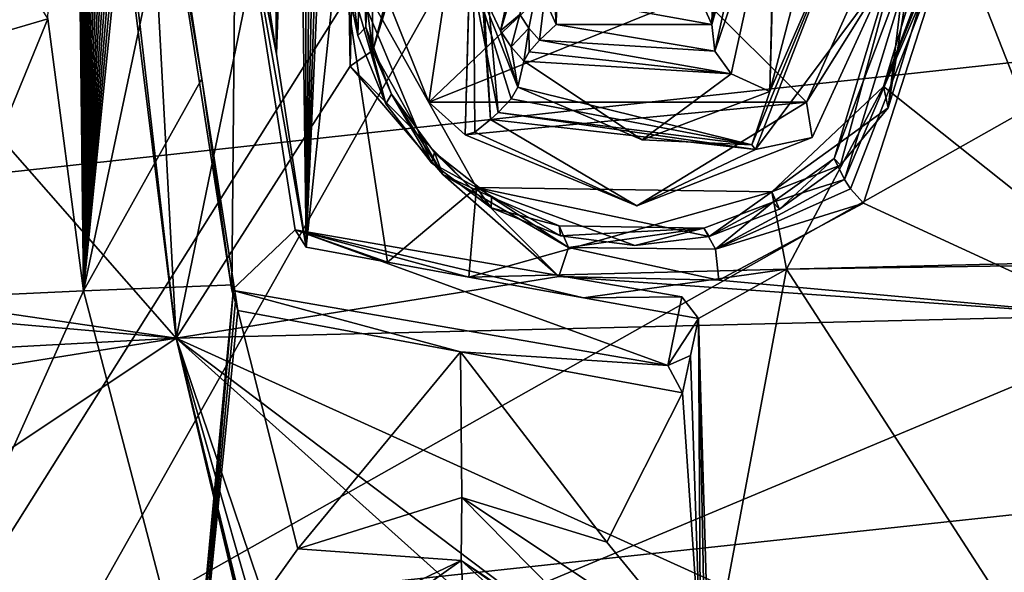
# Model space of a CAD drawing. Header units: millimetres. Extents: x -147 to 294, y -82 to 275.
# Tile 311 of 609: x 219.46 to 231.18, y 194.76 to 201.35. Entities that reach past the tile are written whole.
import ezdxf

# ---------------------------------------------------------------- set-up
doc = ezdxf.new("R2010")
doc.units = ezdxf.units.MM
doc.header["$LTSCALE"] = 67.506716
for name, color, linetype in [('1447', 7, 'CONTINUOUS'), ('1448', 7, 'CONTINUOUS'), ('1449', 7, 'CONTINUOUS'), ('1450', 7, 'CONTINUOUS'), ('1451', 7, 'CONTINUOUS'), ('1452', 7, 'CONTINUOUS'), ('1453', 7, 'CONTINUOUS'), ('1454', 7, 'CONTINUOUS'), ('1455', 7, 'CONTINUOUS'), ('1456', 7, 'CONTINUOUS'), ('1457', 7, 'CONTINUOUS'), ('1458', 7, 'CONTINUOUS'), ('1459', 7, 'CONTINUOUS'), ('1460', 7, 'CONTINUOUS'), ('1461', 7, 'CONTINUOUS'), ('1880', 7, 'CONTINUOUS'), ('1881', 7, 'CONTINUOUS'), ('1890', 7, 'CONTINUOUS'), ('1891', 7, 'CONTINUOUS'), ('1900', 7, 'CONTINUOUS'), ('2227', 7, 'CONTINUOUS'), ('2426', 7, 'CONTINUOUS'), ('2429', 7, 'CONTINUOUS'), ('2430', 7, 'CONTINUOUS'), ('2431', 7, 'CONTINUOUS'), ('2432', 7, 'CONTINUOUS'), ('2433', 7, 'CONTINUOUS'), ('2435', 7, 'CONTINUOUS'), ('3652', 7, 'CONTINUOUS'), ('3653', 7, 'CONTINUOUS'), ('3654', 7, 'CONTINUOUS'), ('3656', 7, 'CONTINUOUS'), ('3657', 7, 'CONTINUOUS'), ('3658', 7, 'CONTINUOUS'), ('753', 7, 'CONTINUOUS'), ('756', 7, 'CONTINUOUS'), ('841', 7, 'CONTINUOUS'), ('932', 7, 'CONTINUOUS')]:
    doc.layers.add(name, color=color, linetype=linetype)

msp = doc.modelspace()

# ---------------------------------------------------------------- linework, layer by layer
at = {"layer": '1447', "linetype": 'CONTINUOUS'}
for points in [[(224.327, 200.361, -15.613), (223.449, 202.566, -14.997), (225.681, 201.654, -15.448), (224.327, 200.361, -15.613)], [(229.814, 202.559, -15.668), (228.826, 200.36, -16.087), (227.537, 201.654, -15.644), (229.814, 202.559, -15.668)], [(228.826, 200.36, -16.087), (224.327, 200.361, -15.613), (227.537, 201.654, -15.644), (228.826, 200.36, -16.087)], [(224.327, 200.361, -15.613), (225.681, 201.654, -15.448), (227.537, 201.654, -15.644), (224.327, 200.361, -15.613)]]:
    msp.add_3dface(points, dxfattribs=at)
at = {"layer": '1448', "linetype": 'CONTINUOUS'}
for points in [[(223.449, 202.566, -14.997), (224.327, 200.361, -15.613), (224.868, 203.984, -12.179), (223.449, 202.566, -14.997)], [(224.868, 203.984, -12.179), (224.327, 200.361, -15.613), (224.762, 199.974, -13.219), (224.868, 203.984, -12.179)]]:
    msp.add_3dface(points, dxfattribs=at)
at = {"layer": '1449', "linetype": 'CONTINUOUS'}
for points in [[(228.826, 200.36, -16.087), (229.814, 202.559, -15.668), (229.806, 201.931, -13.036), (228.826, 200.36, -16.087)], [(228.896, 199.94, -13.493), (228.826, 200.36, -16.087), (229.806, 201.931, -13.036), (228.896, 199.94, -13.493)], [(224.327, 200.361, -15.613), (228.826, 200.36, -16.087), (224.762, 199.974, -13.219), (224.327, 200.361, -15.613)], [(224.762, 199.974, -13.219), (228.826, 200.36, -16.087), (226.805, 199.127, -13.567), (224.762, 199.974, -13.219)], [(226.805, 199.127, -13.567), (228.826, 200.36, -16.087), (228.896, 199.94, -13.493), (226.805, 199.127, -13.567)]]:
    msp.add_3dface(points, dxfattribs=at)
at = {"layer": '1450', "linetype": 'CONTINUOUS'}
for points in [[(228.218, 199.797, -13.114), (229.806, 201.931, -13.036), (229.311, 202.61, -12.438), (228.218, 199.797, -13.114)], [(228.896, 199.94, -13.493), (229.806, 201.931, -13.036), (228.218, 199.797, -13.114), (228.896, 199.94, -13.493)], [(224.875, 200.006, -12.963), (226.805, 199.127, -13.567), (225.063, 200.154, -12.839), (224.875, 200.006, -12.963)], [(225.063, 200.154, -12.839), (226.805, 199.127, -13.567), (228.218, 199.797, -13.114), (225.063, 200.154, -12.839)], [(224.762, 199.974, -13.219), (226.805, 199.127, -13.567), (224.875, 200.006, -12.963), (224.762, 199.974, -13.219)], [(226.805, 199.127, -13.567), (228.896, 199.94, -13.493), (228.218, 199.797, -13.114), (226.805, 199.127, -13.567)]]:
    msp.add_3dface(points, dxfattribs=at)
at = {"layer": '1451', "linetype": 'CONTINUOUS'}
for points in [[(224.868, 203.984, -12.179), (224.762, 199.974, -13.219), (224.852, 203.282, -12), (224.868, 203.984, -12.179)], [(224.762, 199.974, -13.219), (224.875, 200.006, -12.963), (224.852, 203.282, -12), (224.762, 199.974, -13.219)], [(224.875, 200.006, -12.963), (225.063, 200.154, -12.839), (224.852, 203.282, -12), (224.875, 200.006, -12.963)]]:
    msp.add_3dface(points, dxfattribs=at)
at = {"layer": '1452', "linetype": 'CONTINUOUS'}
for points in [[(225.154, 200.237, -12.821), (224.817, 201.993, -12.622), (224.898, 203.18, -12.029), (225.154, 200.237, -12.821)], [(225.39, 200.539, -13.038), (224.817, 201.993, -12.622), (225.308, 200.401, -12.861), (225.39, 200.539, -13.038)], [(225.308, 200.401, -12.861), (224.817, 201.993, -12.622), (225.154, 200.237, -12.821), (225.308, 200.401, -12.861)]]:
    msp.add_3dface(points, dxfattribs=at)
at = {"layer": '1453', "linetype": 'CONTINUOUS'}
for points in [[(224.852, 203.282, -12), (225.063, 200.154, -12.839), (224.898, 203.18, -12.029), (224.852, 203.282, -12)], [(225.063, 200.154, -12.839), (225.154, 200.237, -12.821), (224.898, 203.18, -12.029), (225.063, 200.154, -12.839)], [(228.218, 199.797, -13.114), (229.311, 202.61, -12.438), (228.175, 199.852, -13.096), (228.218, 199.797, -13.114)], [(225.063, 200.154, -12.839), (228.218, 199.797, -13.114), (225.154, 200.237, -12.821), (225.063, 200.154, -12.839)], [(225.154, 200.237, -12.821), (228.218, 199.797, -13.114), (228.175, 199.852, -13.096), (225.154, 200.237, -12.821)]]:
    msp.add_3dface(points, dxfattribs=at)
at = {"layer": '1454', "linetype": 'CONTINUOUS'}
for points in [[(229.083, 203.126, -12.286), (228.47, 203.399, -12.424), (228.389, 200.491, -13.202), (229.083, 203.126, -12.286)], [(229.311, 202.61, -12.438), (229.083, 203.126, -12.286), (228.389, 200.491, -13.202), (229.311, 202.61, -12.438)], [(228.175, 199.852, -13.096), (229.311, 202.61, -12.438), (228.389, 200.491, -13.202), (228.175, 199.852, -13.096)], [(225.39, 200.539, -13.038), (225.308, 200.401, -12.861), (228.175, 199.852, -13.096), (225.39, 200.539, -13.038)], [(225.39, 200.539, -13.038), (228.175, 199.852, -13.096), (226.871, 199.912, -13.277), (225.39, 200.539, -13.038)], [(226.871, 199.912, -13.277), (228.175, 199.852, -13.096), (228.389, 200.491, -13.202), (226.871, 199.912, -13.277)], [(225.308, 200.401, -12.861), (225.154, 200.237, -12.821), (228.175, 199.852, -13.096), (225.308, 200.401, -12.861)]]:
    msp.add_3dface(points, dxfattribs=at)
at = {"layer": '1455', "linetype": 'CONTINUOUS'}
for points in [[(228.389, 200.491, -13.202), (228.47, 203.399, -12.424), (228.45, 203.076, -13.522), (228.389, 200.491, -13.202)], [(227.928, 200.698, -14.032), (228.389, 200.491, -13.202), (228.45, 203.076, -13.522), (227.928, 200.698, -14.032)], [(225.39, 200.539, -13.038), (226.871, 199.912, -13.277), (225.462, 200.85, -13.737), (225.39, 200.539, -13.038)], [(225.462, 200.85, -13.737), (226.871, 199.912, -13.277), (227.928, 200.698, -14.032), (225.462, 200.85, -13.737)], [(226.871, 199.912, -13.277), (228.389, 200.491, -13.202), (227.928, 200.698, -14.032), (226.871, 199.912, -13.277)]]:
    msp.add_3dface(points, dxfattribs=at)
at = {"layer": '1456', "linetype": 'CONTINUOUS'}
for points in [[(225.706, 203.59, -13.111), (224.817, 201.993, -12.622), (225.184, 201.212, -13.621), (225.706, 203.59, -13.111)], [(224.817, 201.993, -12.622), (225.39, 200.539, -13.038), (225.184, 201.212, -13.621), (224.817, 201.993, -12.622)], [(225.184, 201.212, -13.621), (225.39, 200.539, -13.038), (225.311, 201.022, -13.68), (225.184, 201.212, -13.621)], [(225.39, 200.539, -13.038), (225.462, 200.85, -13.737), (225.311, 201.022, -13.68), (225.39, 200.539, -13.038)]]:
    msp.add_3dface(points, dxfattribs=at)
at = {"layer": '1457', "linetype": 'CONTINUOUS'}
for points in [[(225.706, 203.59, -13.111), (225.184, 201.212, -13.621), (225.855, 203.419, -13.395), (225.706, 203.59, -13.111)], [(225.855, 203.419, -13.395), (225.184, 201.212, -13.621), (225.413, 201.406, -13.827), (225.855, 203.419, -13.395)], [(225.184, 201.212, -13.621), (225.311, 201.022, -13.68), (225.413, 201.406, -13.827), (225.184, 201.212, -13.621)], [(225.413, 201.406, -13.827), (225.311, 201.022, -13.68), (225.52, 201.245, -13.876), (225.413, 201.406, -13.827)], [(225.311, 201.022, -13.68), (225.462, 200.85, -13.737), (225.52, 201.245, -13.876), (225.311, 201.022, -13.68)], [(225.52, 201.245, -13.876), (225.462, 200.85, -13.737), (225.523, 200.96, -13.881), (225.52, 201.245, -13.876)], [(225.648, 201.099, -13.924), (225.52, 201.245, -13.876), (225.523, 200.96, -13.881), (225.648, 201.099, -13.924)]]:
    msp.add_3dface(points, dxfattribs=at)
at = {"layer": '1458', "linetype": 'CONTINUOUS'}
for points in [[(227.928, 200.698, -14.032), (228.45, 203.076, -13.522), (227.734, 200.97, -14.175), (227.928, 200.698, -14.032)], [(227.734, 200.97, -14.175), (228.45, 203.076, -13.522), (228.176, 202.983, -13.743), (227.734, 200.97, -14.175)], [(227.928, 200.698, -14.032), (225.648, 201.099, -13.924), (225.523, 200.96, -13.881), (227.928, 200.698, -14.032)], [(225.648, 201.099, -13.924), (227.928, 200.698, -14.032), (227.734, 200.97, -14.175), (225.648, 201.099, -13.924)], [(225.462, 200.85, -13.737), (227.928, 200.698, -14.032), (225.523, 200.96, -13.881), (225.462, 200.85, -13.737)]]:
    msp.add_3dface(points, dxfattribs=at)
at = {"layer": '1459', "linetype": 'CONTINUOUS'}
for points in [[(228.069, 203.144, -13.693), (227.941, 203.29, -13.645), (227.701, 201.287, -14.096), (228.069, 203.144, -13.693)], [(227.941, 203.29, -13.645), (227.745, 203.103, -13.669), (227.701, 201.287, -14.096), (227.941, 203.29, -13.645)], [(228.176, 202.983, -13.743), (228.069, 203.144, -13.693), (227.701, 201.287, -14.096), (228.176, 202.983, -13.743)], [(225.413, 201.406, -13.827), (225.52, 201.245, -13.876), (225.888, 203.102, -13.473), (225.413, 201.406, -13.827)], [(225.52, 201.245, -13.876), (225.648, 201.099, -13.924), (225.888, 203.102, -13.473), (225.52, 201.245, -13.876)], [(225.888, 203.102, -13.473), (225.648, 201.099, -13.924), (225.844, 201.286, -13.9), (225.888, 203.102, -13.473)], [(227.734, 200.97, -14.175), (228.176, 202.983, -13.743), (227.701, 201.287, -14.096), (227.734, 200.97, -14.175)], [(225.648, 201.099, -13.924), (227.734, 200.97, -14.175), (225.844, 201.286, -13.9), (225.648, 201.099, -13.924)], [(225.844, 201.286, -13.9), (227.734, 200.97, -14.175), (227.701, 201.287, -14.096), (225.844, 201.286, -13.9)]]:
    msp.add_3dface(points, dxfattribs=at)
at = {"layer": '1460', "linetype": 'CONTINUOUS'}
for points in [[(225.681, 201.654, -15.448), (225.726, 203.471, -15.021), (225.844, 201.286, -13.9), (225.681, 201.654, -15.448)], [(225.726, 203.471, -15.021), (225.888, 203.102, -13.473), (225.844, 201.286, -13.9), (225.726, 203.471, -15.021)]]:
    msp.add_3dface(points, dxfattribs=at)
at = {"layer": '1461', "linetype": 'CONTINUOUS'}
for points in [[(227.745, 203.103, -13.669), (227.537, 201.654, -15.644), (227.701, 201.287, -14.096), (227.745, 203.103, -13.669)], [(227.537, 201.654, -15.644), (225.681, 201.654, -15.448), (227.701, 201.287, -14.096), (227.537, 201.654, -15.644)], [(225.681, 201.654, -15.448), (225.844, 201.286, -13.9), (227.701, 201.287, -14.096), (225.681, 201.654, -15.448)]]:
    msp.add_3dface(points, dxfattribs=at)
at = {"layer": '1880', "linetype": 'CONTINUOUS'}
for points in [[(220.216, 198.111, -14.876), (219.792, 201.355, -13.99), (220.08, 209.598, -11.893), (220.216, 198.111, -14.876)], [(220.133, 209.507, -11.916), (220.216, 198.111, -14.876), (220.08, 209.598, -11.893), (220.133, 209.507, -11.916)], [(220.189, 209.417, -11.939), (220.216, 198.111, -14.876), (220.133, 209.507, -11.916), (220.189, 209.417, -11.939)], [(220.248, 209.329, -11.962), (220.216, 198.111, -14.876), (220.189, 209.417, -11.939), (220.248, 209.329, -11.962)], [(220.309, 209.243, -11.985), (220.216, 198.111, -14.876), (220.248, 209.329, -11.962), (220.309, 209.243, -11.985)], [(220.373, 209.158, -12.007), (220.216, 198.111, -14.876), (220.309, 209.243, -11.985), (220.373, 209.158, -12.007)], [(220.44, 209.076, -12.029), (220.216, 198.111, -14.876), (220.373, 209.158, -12.007), (220.44, 209.076, -12.029)], [(220.51, 208.995, -12.05), (220.216, 198.111, -14.876), (220.44, 209.076, -12.029), (220.51, 208.995, -12.05)], [(220.582, 208.917, -12.071), (220.216, 198.111, -14.876), (220.51, 208.995, -12.05), (220.582, 208.917, -12.071)], [(220.657, 208.841, -12.092), (220.216, 198.111, -14.876), (220.582, 208.917, -12.071), (220.657, 208.841, -12.092)], [(220.734, 208.768, -12.112), (220.216, 198.111, -14.876), (220.657, 208.841, -12.092), (220.734, 208.768, -12.112)], [(220.813, 208.696, -12.131), (220.216, 198.111, -14.876), (220.734, 208.768, -12.112), (220.813, 208.696, -12.131)], [(220.895, 208.627, -12.15), (220.216, 198.111, -14.876), (220.813, 208.696, -12.131), (220.895, 208.627, -12.15)], [(220.979, 208.561, -12.169), (220.216, 198.111, -14.876), (220.895, 208.627, -12.15), (220.979, 208.561, -12.169)], [(221.065, 208.497, -12.187), (220.216, 198.111, -14.876), (220.979, 208.561, -12.169), (221.065, 208.497, -12.187)], [(221.153, 208.436, -12.205), (220.216, 198.111, -14.876), (221.065, 208.497, -12.187), (221.153, 208.436, -12.205)], [(221.242, 208.377, -12.222), (220.216, 198.111, -14.876), (221.153, 208.436, -12.205), (221.242, 208.377, -12.222)], [(221.255, 203.031, -13.584), (220.216, 198.111, -14.876), (221.242, 208.377, -12.222), (221.255, 203.031, -13.584)], [(222.514, 200.934, -14.181), (222.169, 203.174, -13.575), (222.432, 207.905, -12.376), (222.514, 200.934, -14.181)], [(222.536, 207.886, -12.384), (222.514, 200.934, -14.181), (222.432, 207.905, -12.376), (222.536, 207.886, -12.384)], [(222.641, 207.87, -12.392), (222.514, 200.934, -14.181), (222.536, 207.886, -12.384), (222.641, 207.87, -12.392)], [(222.747, 207.857, -12.399), (222.514, 200.934, -14.181), (222.641, 207.87, -12.392), (222.747, 207.857, -12.399)], [(222.867, 198.632, -14.817), (222.514, 200.934, -14.181), (222.747, 207.857, -12.399), (222.867, 198.632, -14.817)], [(222.852, 207.847, -12.405), (222.867, 198.632, -14.817), (222.747, 207.857, -12.399), (222.852, 207.847, -12.405)], [(222.958, 207.84, -12.411), (222.867, 198.632, -14.817), (222.852, 207.847, -12.405), (222.958, 207.84, -12.411)], [(223.063, 207.837, -12.416), (222.867, 198.632, -14.817), (222.958, 207.84, -12.411), (223.063, 207.837, -12.416)], [(223.274, 207.839, -12.423), (222.867, 198.632, -14.817), (223.169, 207.836, -12.42), (223.274, 207.839, -12.423)], [(222.867, 198.632, -14.817), (223.274, 207.839, -12.423), (223.254, 202.28, -13.851), (222.867, 198.632, -14.817)], [(223.169, 207.836, -12.42), (222.867, 198.632, -14.817), (223.063, 207.837, -12.416), (223.169, 207.836, -12.42)], [(232.394, 207.528, -13.069), (232.365, 198.464, -15.455), (229.744, 200.547, -14.679), (232.394, 207.528, -13.069)], [(230.241, 202.206, -14.272), (232.394, 207.528, -13.069), (229.744, 200.547, -14.679), (230.241, 202.206, -14.272)], [(221.625, 200.641, -14.23), (220.216, 198.111, -14.876), (221.255, 203.031, -13.584), (221.625, 200.641, -14.23)], [(223.836, 198.454, -14.904), (222.867, 198.632, -14.817), (223.254, 202.28, -13.851), (223.836, 198.454, -14.904)], [(223.836, 198.454, -14.904), (223.254, 202.28, -13.851), (224.897, 199.344, -14.71), (223.836, 198.454, -14.904)], [(218.424, 198.031, -14.863), (219.792, 201.355, -13.99), (220.216, 198.111, -14.876), (218.424, 198.031, -14.863)], [(222.005, 198.183, -14.909), (220.216, 198.111, -14.876), (221.625, 200.641, -14.23), (222.005, 198.183, -14.909)], [(229.744, 200.547, -14.679), (228.589, 198.371, -15.189), (228.413, 199.293, -14.926), (229.744, 200.547, -14.679)], [(232.365, 198.464, -15.455), (228.589, 198.371, -15.189), (229.744, 200.547, -14.679), (232.365, 198.464, -15.455)], [(224.804, 198.277, -14.997), (223.836, 198.454, -14.904), (224.897, 199.344, -14.71), (224.804, 198.277, -14.997)], [(228.413, 199.293, -14.926), (224.804, 198.277, -14.997), (224.897, 199.344, -14.71), (228.413, 199.293, -14.926)], [(228.589, 198.371, -15.189), (224.804, 198.277, -14.997), (228.413, 199.293, -14.926), (228.589, 198.371, -15.189)], [(232.364, 198.427, -15.465), (228.589, 198.371, -15.189), (232.365, 198.464, -15.455), (232.364, 198.427, -15.465)]]:
    msp.add_3dface(points, dxfattribs=at)
at = {"layer": '1881', "linetype": 'CONTINUOUS'}
for points in [[(224.804, 198.277, -14.997), (228.589, 198.371, -15.189), (226.173, 198.029, -15.135), (224.804, 198.277, -14.997)], [(226.173, 198.029, -15.135), (228.589, 198.371, -15.189), (227.539, 197.782, -15.283), (226.173, 198.029, -15.135)], [(228.589, 198.371, -15.189), (227.666, 193.447, -16.504), (227.539, 197.782, -15.283), (228.589, 198.371, -15.189)], [(231.69, 193.574, -16.764), (227.666, 193.447, -16.504), (228.589, 198.371, -15.189), (231.69, 193.574, -16.764)], [(231.69, 193.574, -16.764), (228.589, 198.371, -15.189), (232.364, 198.427, -15.465), (231.69, 193.574, -16.764)], [(221.529, 193.093, -16.318), (217.824, 192.786, -16.327), (220.216, 198.111, -14.876), (221.529, 193.093, -16.318)], [(217.824, 192.786, -16.327), (218.424, 198.031, -14.863), (220.216, 198.111, -14.876), (217.824, 192.786, -16.327)], [(221.529, 193.093, -16.318), (220.216, 198.111, -14.876), (222.005, 198.183, -14.909), (221.529, 193.093, -16.318)], [(221.529, 193.093, -16.318), (222.005, 198.183, -14.909), (221.562, 193.252, -16.274), (221.529, 193.093, -16.318)], [(221.562, 193.252, -16.274), (222.005, 198.183, -14.909), (221.604, 193.41, -16.23), (221.562, 193.252, -16.274)], [(221.604, 193.41, -16.23), (222.005, 198.183, -14.909), (222.029, 198.032, -14.951), (221.604, 193.41, -16.23)], [(222.052, 197.88, -14.993), (221.604, 193.41, -16.23), (222.029, 198.032, -14.951), (222.052, 197.88, -14.993)], [(222.769, 195.036, -15.81), (221.604, 193.41, -16.23), (222.052, 197.88, -14.993), (222.769, 195.036, -15.81)], [(224.704, 197.384, -15.237), (222.769, 195.036, -15.81), (222.052, 197.88, -14.993), (224.704, 197.384, -15.237)], [(227.539, 197.782, -15.283), (227.563, 193.753, -16.411), (227.445, 197.343, -15.398), (227.539, 197.782, -15.283)], [(227.666, 193.447, -16.504), (227.619, 193.601, -16.458), (227.539, 197.782, -15.283), (227.666, 193.447, -16.504)], [(227.619, 193.601, -16.458), (227.563, 193.753, -16.411), (227.539, 197.782, -15.283), (227.619, 193.601, -16.458)], [(224.72, 195.651, -15.72), (222.769, 195.036, -15.81), (224.704, 197.384, -15.237), (224.72, 195.651, -15.72)], [(226.45, 195.117, -15.96), (224.72, 195.651, -15.72), (224.704, 197.384, -15.237), (226.45, 195.117, -15.96)], [(227.35, 196.899, -15.515), (226.45, 195.117, -15.96), (224.704, 197.384, -15.237), (227.35, 196.899, -15.515)], [(227.445, 197.343, -15.398), (227.563, 193.753, -16.411), (227.35, 196.899, -15.515), (227.445, 197.343, -15.398)], [(227.563, 193.753, -16.411), (226.45, 195.117, -15.96), (227.35, 196.899, -15.515), (227.563, 193.753, -16.411)]]:
    msp.add_3dface(points, dxfattribs=at)
at = {"layer": '1890', "linetype": 'CONTINUOUS'}
for points in [[(224.72, 195.651, -15.72), (226.923, 193.418, -16.162), (224.715, 194.899, -15.632), (224.72, 195.651, -15.72)], [(224.72, 195.651, -15.72), (226.45, 195.117, -15.96), (227.563, 193.753, -16.411), (224.72, 195.651, -15.72)], [(224.72, 195.651, -15.72), (227.563, 193.753, -16.411), (226.923, 193.418, -16.162), (224.72, 195.651, -15.72)], [(226.923, 193.418, -16.162), (226.693, 193.112, -15.468), (224.715, 194.899, -15.632), (226.923, 193.418, -16.162)], [(224.715, 194.899, -15.632), (226.693, 193.112, -15.468), (225.916, 194.055, -15.153), (224.715, 194.899, -15.632)], [(224.74, 194.415, -15.012), (224.715, 194.899, -15.632), (225.916, 194.055, -15.153), (224.74, 194.415, -15.012)]]:
    msp.add_3dface(points, dxfattribs=at)
at = {"layer": '1891', "linetype": 'CONTINUOUS'}
for points in [[(222.769, 195.036, -15.81), (224.72, 195.651, -15.72), (224.715, 194.899, -15.632), (222.769, 195.036, -15.81)], [(221.604, 193.41, -16.23), (222.769, 195.036, -15.81), (224.715, 194.899, -15.632), (221.604, 193.41, -16.23)], [(222.272, 193.159, -16.039), (221.604, 193.41, -16.23), (224.715, 194.899, -15.632), (222.272, 193.159, -16.039)], [(222.272, 193.159, -16.039), (224.715, 194.899, -15.632), (224.74, 194.415, -15.012), (222.272, 193.159, -16.039)]]:
    msp.add_3dface(points, dxfattribs=at)
at = {"layer": '1900', "linetype": 'CONTINUOUS'}
for points in [[(232.408, 197.819, -13.243), (221.32, 197.547, -12.676), (231.485, 192.939, -14.528), (232.408, 197.819, -13.243)], [(210.117, 196.943, -12.824), (210.705, 195.848, -13.112), (221.32, 197.547, -12.676), (210.117, 196.943, -12.824)], [(221.32, 197.547, -12.676), (210.705, 195.848, -13.112), (212.367, 191.572, -14.294), (221.32, 197.547, -12.676)], [(222.507, 192.527, -14.12), (221.32, 197.547, -12.676), (212.367, 191.572, -14.294), (222.507, 192.527, -14.12)], [(222.791, 193.186, -13.942), (224.961, 194.283, -13.724), (221.32, 197.547, -12.676), (222.791, 193.186, -13.942)], [(222.791, 193.186, -13.942), (221.32, 197.547, -12.676), (222.64, 192.906, -14.016), (222.791, 193.186, -13.942)], [(224.961, 194.283, -13.724), (226.197, 193.861, -13.907), (221.32, 197.547, -12.676), (224.961, 194.283, -13.724)], [(221.32, 197.547, -12.676), (226.197, 193.861, -13.907), (231.485, 192.939, -14.528), (221.32, 197.547, -12.676)], [(222.64, 192.906, -14.016), (221.32, 197.547, -12.676), (222.53, 192.61, -14.097), (222.64, 192.906, -14.016)], [(222.53, 192.61, -14.097), (221.32, 197.547, -12.676), (222.518, 192.569, -14.108), (222.53, 192.61, -14.097)], [(222.518, 192.569, -14.108), (221.32, 197.547, -12.676), (222.507, 192.527, -14.12), (222.518, 192.569, -14.108)]]:
    msp.add_3dface(points, dxfattribs=at)
at = {"layer": '2227', "linetype": 'CONTINUOUS'}
for points in [[(219.685, 210.765, -9.236), (218.091, 210.797, -9.204), (219.203, 199.959, -11.97), (219.685, 210.765, -9.236)], [(221.32, 197.547, -12.676), (219.685, 210.765, -9.236), (219.203, 199.959, -11.97), (221.32, 197.547, -12.676)], [(219.685, 210.765, -9.236), (221.32, 197.547, -12.676), (219.961, 209.311, -9.592), (219.685, 210.765, -9.236)], [(232.408, 197.819, -13.243), (231.751, 210.617, -9.877), (230.577, 202.482, -11.839), (232.408, 197.819, -13.243)], [(219.961, 209.311, -9.592), (221.32, 197.547, -12.676), (220.752, 208.163, -9.892), (219.961, 209.311, -9.592)], [(220.752, 208.163, -9.892), (221.32, 197.547, -12.676), (223.289, 207.122, -10.23), (220.752, 208.163, -9.892)], [(223.289, 207.122, -10.23), (221.32, 197.547, -12.676), (223.393, 200.791, -11.87), (223.289, 207.122, -10.23)], [(223.434, 202.657, -11.378), (223.289, 207.122, -10.23), (223.393, 200.791, -11.87), (223.434, 202.657, -11.378)], [(229.505, 199.157, -12.649), (232.408, 197.819, -13.243), (230.577, 202.482, -11.839), (229.505, 199.157, -12.649)], [(223.393, 200.791, -11.87), (221.32, 197.547, -12.676), (225.878, 198.285, -12.661), (223.393, 200.791, -11.87)], [(217.971, 198.039, -12.47), (221.32, 197.547, -12.676), (219.203, 199.959, -11.97), (217.971, 198.039, -12.47)], [(232.408, 197.819, -13.243), (229.505, 199.157, -12.649), (227.783, 198.241, -12.783), (232.408, 197.819, -13.243)], [(221.32, 197.547, -12.676), (232.408, 197.819, -13.243), (225.878, 198.285, -12.661), (221.32, 197.547, -12.676)], [(225.878, 198.285, -12.661), (232.408, 197.819, -13.243), (227.783, 198.241, -12.783), (225.878, 198.285, -12.661)], [(210.117, 196.943, -12.824), (221.32, 197.547, -12.676), (215.71, 198.04, -12.454), (210.117, 196.943, -12.824)], [(215.71, 198.04, -12.454), (221.32, 197.547, -12.676), (217.971, 198.039, -12.47), (215.71, 198.04, -12.454)]]:
    msp.add_3dface(points, dxfattribs=at)
at = {"layer": '2426', "linetype": 'CONTINUOUS'}
for points in [[(218.748, 202.95, -13.548), (219.792, 201.355, -13.99), (219.082, 201.148, -13.704), (218.748, 202.95, -13.548)], [(219.792, 201.355, -13.99), (218.424, 198.031, -14.863), (219.082, 201.148, -13.704), (219.792, 201.355, -13.99)]]:
    msp.add_3dface(points, dxfattribs=at)
at = {"layer": '2429', "linetype": 'CONTINUOUS'}
for points in [[(229.279, 199.44, -12.86), (230.577, 202.482, -11.839), (230.243, 202.583, -12.079), (229.279, 199.44, -12.86)], [(229.353, 199.327, -12.684), (230.577, 202.482, -11.839), (229.279, 199.44, -12.86), (229.353, 199.327, -12.684)], [(229.505, 199.157, -12.649), (230.577, 202.482, -11.839), (229.353, 199.327, -12.684), (229.505, 199.157, -12.649)]]:
    msp.add_3dface(points, dxfattribs=at)
at = {"layer": '2430', "linetype": 'CONTINUOUS'}
for points in [[(224.628, 204.118, -11.36), (223.434, 202.657, -11.378), (223.663, 200.977, -12.155), (224.628, 204.118, -11.36)], [(223.434, 202.657, -11.378), (223.393, 200.791, -11.87), (223.663, 200.977, -12.155), (223.434, 202.657, -11.378)], [(223.663, 200.977, -12.155), (223.393, 200.791, -11.87), (224.494, 199.499, -12.587), (223.663, 200.977, -12.155)], [(223.393, 200.791, -11.87), (225.878, 198.285, -12.661), (224.494, 199.499, -12.587), (223.393, 200.791, -11.87)], [(224.494, 199.499, -12.587), (225.878, 198.285, -12.661), (225.994, 198.629, -12.891), (224.494, 199.499, -12.587)], [(229.353, 199.327, -12.684), (229.279, 199.44, -12.86), (227.745, 198.611, -12.99), (229.353, 199.327, -12.684)], [(229.505, 199.157, -12.649), (229.353, 199.327, -12.684), (227.745, 198.611, -12.99), (229.505, 199.157, -12.649)], [(227.783, 198.241, -12.783), (229.505, 199.157, -12.649), (227.745, 198.611, -12.99), (227.783, 198.241, -12.783)], [(225.878, 198.285, -12.661), (227.783, 198.241, -12.783), (225.994, 198.629, -12.891), (225.878, 198.285, -12.661)], [(225.994, 198.629, -12.891), (227.783, 198.241, -12.783), (227.745, 198.611, -12.99), (225.994, 198.629, -12.891)]]:
    msp.add_3dface(points, dxfattribs=at)
at = {"layer": '2431', "linetype": 'CONTINUOUS'}
for points in [[(224.544, 204.33, -12.335), (223.663, 200.977, -12.155), (223.636, 202.887, -12.671), (224.544, 204.33, -12.335)], [(224.628, 204.118, -11.36), (223.663, 200.977, -12.155), (224.544, 204.33, -12.335), (224.628, 204.118, -11.36)], [(223.636, 202.887, -12.671), (223.663, 200.977, -12.155), (223.577, 201.256, -13.1), (223.636, 202.887, -12.671)], [(223.577, 201.256, -13.1), (223.663, 200.977, -12.155), (223.883, 200.457, -13.327), (223.577, 201.256, -13.1)], [(223.663, 200.977, -12.155), (224.494, 199.499, -12.587), (223.883, 200.457, -13.327), (223.663, 200.977, -12.155)], [(223.883, 200.457, -13.327), (224.494, 199.499, -12.587), (224.395, 199.763, -13.536), (223.883, 200.457, -13.327)], [(224.395, 199.763, -13.536), (224.494, 199.499, -12.587), (225.077, 199.229, -13.713), (224.395, 199.763, -13.536)], [(229.279, 199.44, -12.86), (229.158, 199.69, -13.83), (228.428, 199.17, -13.922), (229.279, 199.44, -12.86)], [(224.494, 199.499, -12.587), (225.994, 198.629, -12.891), (225.077, 199.229, -13.713), (224.494, 199.499, -12.587)], [(227.745, 198.611, -12.99), (229.279, 199.44, -12.86), (228.428, 199.17, -13.922), (227.745, 198.611, -12.99)], [(225.077, 199.229, -13.713), (225.994, 198.629, -12.891), (225.88, 198.888, -13.846), (225.077, 199.229, -13.713)], [(227.605, 198.859, -13.954), (227.745, 198.611, -12.99), (228.428, 199.17, -13.922), (227.605, 198.859, -13.954)], [(225.88, 198.888, -13.846), (225.994, 198.629, -12.891), (227.605, 198.859, -13.954), (225.88, 198.888, -13.846)], [(225.994, 198.629, -12.891), (227.745, 198.611, -12.99), (227.605, 198.859, -13.954), (225.994, 198.629, -12.891)]]:
    msp.add_3dface(points, dxfattribs=at)
at = {"layer": '2432', "linetype": 'CONTINUOUS'}
for points in [[(223.483, 201.158, -13.122), (223.383, 202.049, -12.882), (223.533, 202.939, -12.654), (223.483, 201.158, -13.122)], [(223.577, 201.256, -13.1), (223.483, 201.158, -13.122), (223.533, 202.939, -12.654), (223.577, 201.256, -13.1)], [(223.636, 202.887, -12.671), (223.577, 201.256, -13.1), (223.533, 202.939, -12.654), (223.636, 202.887, -12.671)], [(229.233, 199.609, -13.857), (229.158, 199.69, -13.83), (230.106, 202.839, -13.057), (229.233, 199.609, -13.857)], [(229.801, 200.293, -13.713), (229.233, 199.609, -13.857), (230.106, 202.839, -13.057), (229.801, 200.293, -13.713)], [(230.317, 201.976, -13.301), (229.801, 200.293, -13.713), (230.215, 202.877, -13.055), (230.317, 201.976, -13.301)], [(230.215, 202.877, -13.055), (229.801, 200.293, -13.713), (230.106, 202.839, -13.057), (230.215, 202.877, -13.055)], [(223.483, 201.158, -13.122), (223.577, 201.256, -13.1), (223.815, 200.342, -13.355), (223.483, 201.158, -13.122)], [(223.577, 201.256, -13.1), (223.883, 200.457, -13.327), (223.815, 200.342, -13.355), (223.577, 201.256, -13.1)], [(223.815, 200.342, -13.355), (223.883, 200.457, -13.327), (224.36, 199.638, -13.568), (223.815, 200.342, -13.355)], [(223.883, 200.457, -13.327), (224.395, 199.763, -13.536), (224.36, 199.638, -13.568), (223.883, 200.457, -13.327)], [(224.36, 199.638, -13.568), (224.395, 199.763, -13.536), (225.071, 199.102, -13.747), (224.36, 199.638, -13.568)], [(224.395, 199.763, -13.536), (225.077, 199.229, -13.713), (225.071, 199.102, -13.747), (224.395, 199.763, -13.536)], [(228.428, 199.17, -13.922), (229.158, 199.69, -13.83), (228.506, 199.087, -13.949), (228.428, 199.17, -13.922)], [(228.506, 199.087, -13.949), (229.158, 199.69, -13.83), (229.233, 199.609, -13.857), (228.506, 199.087, -13.949)], [(225.077, 199.229, -13.713), (225.88, 198.888, -13.846), (225.071, 199.102, -13.747), (225.077, 199.229, -13.713)], [(227.605, 198.859, -13.954), (228.428, 199.17, -13.922), (227.669, 198.761, -13.984), (227.605, 198.859, -13.954)], [(227.669, 198.761, -13.984), (228.428, 199.17, -13.922), (228.506, 199.087, -13.949), (227.669, 198.761, -13.984)], [(225.071, 199.102, -13.747), (225.88, 198.888, -13.846), (225.898, 198.769, -13.88), (225.071, 199.102, -13.747)], [(225.88, 198.888, -13.846), (227.605, 198.859, -13.954), (225.898, 198.769, -13.88), (225.88, 198.888, -13.846)], [(225.898, 198.769, -13.88), (227.605, 198.859, -13.954), (226.782, 198.654, -13.96), (225.898, 198.769, -13.88)], [(226.782, 198.654, -13.96), (227.605, 198.859, -13.954), (227.669, 198.761, -13.984), (226.782, 198.654, -13.96)]]:
    msp.add_3dface(points, dxfattribs=at)
at = {"layer": '2433', "linetype": 'CONTINUOUS'}
for points in [[(224.897, 199.344, -14.71), (223.254, 202.28, -13.851), (224.36, 199.638, -13.568), (224.897, 199.344, -14.71)], [(223.254, 202.28, -13.851), (223.383, 202.049, -12.882), (223.483, 201.158, -13.122), (223.254, 202.28, -13.851)], [(223.254, 202.28, -13.851), (223.483, 201.158, -13.122), (223.815, 200.342, -13.355), (223.254, 202.28, -13.851)], [(223.254, 202.28, -13.851), (223.815, 200.342, -13.355), (224.36, 199.638, -13.568), (223.254, 202.28, -13.851)], [(230.241, 202.206, -14.272), (229.744, 200.547, -14.679), (230.317, 201.976, -13.301), (230.241, 202.206, -14.272)], [(229.744, 200.547, -14.679), (229.801, 200.293, -13.713), (230.317, 201.976, -13.301), (229.744, 200.547, -14.679)], [(229.744, 200.547, -14.679), (228.413, 199.293, -14.926), (229.801, 200.293, -13.713), (229.744, 200.547, -14.679)], [(228.413, 199.293, -14.926), (229.233, 199.609, -13.857), (229.801, 200.293, -13.713), (228.413, 199.293, -14.926)], [(224.897, 199.344, -14.71), (224.36, 199.638, -13.568), (225.071, 199.102, -13.747), (224.897, 199.344, -14.71)], [(228.413, 199.293, -14.926), (228.506, 199.087, -13.949), (229.233, 199.609, -13.857), (228.413, 199.293, -14.926)], [(228.413, 199.293, -14.926), (224.897, 199.344, -14.71), (227.669, 198.761, -13.984), (228.413, 199.293, -14.926)], [(224.897, 199.344, -14.71), (225.071, 199.102, -13.747), (225.898, 198.769, -13.88), (224.897, 199.344, -14.71)], [(224.897, 199.344, -14.71), (225.898, 198.769, -13.88), (226.782, 198.654, -13.96), (224.897, 199.344, -14.71)], [(224.897, 199.344, -14.71), (226.782, 198.654, -13.96), (227.669, 198.761, -13.984), (224.897, 199.344, -14.71)], [(228.413, 199.293, -14.926), (227.669, 198.761, -13.984), (228.506, 199.087, -13.949), (228.413, 199.293, -14.926)]]:
    msp.add_3dface(points, dxfattribs=at)
at = {"layer": '2435', "linetype": 'CONTINUOUS'}
for points in [[(229.158, 199.69, -13.83), (230.243, 202.583, -12.079), (230.106, 202.839, -13.057), (229.158, 199.69, -13.83)], [(229.279, 199.44, -12.86), (230.243, 202.583, -12.079), (229.158, 199.69, -13.83), (229.279, 199.44, -12.86)]]:
    msp.add_3dface(points, dxfattribs=at)
at = {"layer": '3652', "linetype": 'CONTINUOUS'}
for points in [[(222.867, 198.632, -14.817), (223.836, 198.454, -14.904), (222.735, 198.84, -15.807), (222.867, 198.632, -14.817)], [(223.836, 198.454, -14.904), (224.804, 198.277, -14.997), (222.735, 198.84, -15.807), (223.836, 198.454, -14.904)], [(224.804, 198.277, -14.997), (226.173, 198.029, -15.135), (222.735, 198.84, -15.807), (224.804, 198.277, -14.997)], [(226.173, 198.029, -15.135), (227.342, 198.041, -16.482), (222.735, 198.84, -15.807), (226.173, 198.029, -15.135)], [(226.173, 198.029, -15.135), (227.539, 197.782, -15.283), (227.342, 198.041, -16.482), (226.173, 198.029, -15.135)]]:
    msp.add_3dface(points, dxfattribs=at)
at = {"layer": '3653', "linetype": 'CONTINUOUS'}
for points in [[(221.19, 203.222, -14.603), (222.031, 203.367, -14.657), (221.983, 198.121, -15.899), (221.19, 203.222, -14.603)], [(222.031, 203.367, -14.657), (222.735, 198.84, -15.807), (221.983, 198.121, -15.899), (222.031, 203.367, -14.657)], [(221.983, 198.121, -15.899), (222.735, 198.84, -15.807), (227.174, 197.221, -16.659), (221.983, 198.121, -15.899)], [(222.735, 198.84, -15.807), (227.342, 198.041, -16.482), (227.174, 197.221, -16.659), (222.735, 198.84, -15.807)]]:
    msp.add_3dface(points, dxfattribs=at)
at = {"layer": '3654', "linetype": 'CONTINUOUS'}
for points in [[(222.169, 203.174, -13.575), (222.514, 200.934, -14.181), (222.031, 203.367, -14.657), (222.169, 203.174, -13.575)], [(222.514, 200.934, -14.181), (222.867, 198.632, -14.817), (222.031, 203.367, -14.657), (222.514, 200.934, -14.181)], [(222.867, 198.632, -14.817), (222.735, 198.84, -15.807), (222.031, 203.367, -14.657), (222.867, 198.632, -14.817)]]:
    msp.add_3dface(points, dxfattribs=at)
at = {"layer": '3656', "linetype": 'CONTINUOUS'}
for points in [[(221.625, 200.641, -14.23), (221.255, 203.031, -13.584), (221.19, 203.222, -14.603), (221.625, 200.641, -14.23)], [(221.625, 200.641, -14.23), (221.19, 203.222, -14.603), (221.983, 198.121, -15.899), (221.625, 200.641, -14.23)], [(222.005, 198.183, -14.909), (221.625, 200.641, -14.23), (221.983, 198.121, -15.899), (222.005, 198.183, -14.909)], [(222.029, 198.032, -14.951), (222.005, 198.183, -14.909), (221.983, 198.121, -15.899), (222.029, 198.032, -14.951)], [(222.052, 197.88, -14.993), (222.029, 198.032, -14.951), (221.983, 198.121, -15.899), (222.052, 197.88, -14.993)]]:
    msp.add_3dface(points, dxfattribs=at)
at = {"layer": '3657', "linetype": 'CONTINUOUS'}
for points in [[(224.704, 197.384, -15.237), (222.052, 197.88, -14.993), (221.983, 198.121, -15.899), (224.704, 197.384, -15.237)], [(224.704, 197.384, -15.237), (221.983, 198.121, -15.899), (227.174, 197.221, -16.659), (224.704, 197.384, -15.237)], [(227.35, 196.899, -15.515), (224.704, 197.384, -15.237), (227.174, 197.221, -16.659), (227.35, 196.899, -15.515)]]:
    msp.add_3dface(points, dxfattribs=at)
at = {"layer": '3658', "linetype": 'CONTINUOUS'}
for points in [[(227.342, 198.041, -16.482), (227.539, 197.782, -15.283), (227.174, 197.221, -16.659), (227.342, 198.041, -16.482)], [(227.539, 197.782, -15.283), (227.445, 197.343, -15.398), (227.174, 197.221, -16.659), (227.539, 197.782, -15.283)], [(227.35, 196.899, -15.515), (227.174, 197.221, -16.659), (227.445, 197.343, -15.398), (227.35, 196.899, -15.515)]]:
    msp.add_3dface(points, dxfattribs=at)
at = {"layer": '753', "linetype": 'CONTINUOUS'}
for points in [[(232.728, 200.992, -45.387), (209.256, 187.737, -44.201), (205.86, 198.052, -41.552), (232.728, 200.992, -45.387)], [(232.652, 197.543, -46.11), (209.256, 187.737, -44.201), (232.728, 200.992, -45.387), (232.652, 197.543, -46.11)], [(232.579, 194.099, -46.803), (209.256, 187.737, -44.201), (232.652, 197.543, -46.11), (232.579, 194.099, -46.803)]]:
    msp.add_3dface(points, dxfattribs=at)
at = {"layer": '756', "linetype": 'CONTINUOUS'}
for points in [[(203.749, 217.597, -36.618), (233.146, 217.997, -41.415), (205.86, 198.052, -41.552), (203.749, 217.597, -36.618)], [(205.86, 198.052, -41.552), (233.146, 217.997, -41.415), (233.087, 215.739, -41.982), (205.86, 198.052, -41.552)], [(205.86, 198.052, -41.552), (233.087, 215.739, -41.982), (233.029, 213.503, -42.531), (205.86, 198.052, -41.552)], [(205.86, 198.052, -41.552), (233.029, 213.503, -42.531), (232.873, 207.222, -44.011), (205.86, 198.052, -41.552)], [(232.728, 200.992, -45.387), (205.86, 198.052, -41.552), (232.873, 207.222, -44.011), (232.728, 200.992, -45.387)]]:
    msp.add_3dface(points, dxfattribs=at)
at = {"layer": '841', "linetype": 'CONTINUOUS'}
for points in [[(208.194, 203.375, -38.981), (218.482, 193.852, -42.422), (233.324, 217.483, -39.727), (208.194, 203.375, -38.981)], [(233.324, 217.483, -39.727), (218.482, 193.852, -42.422), (220.246, 194.254, -42.651), (233.324, 217.483, -39.727)], [(232.863, 195.615, -44.106), (233.324, 217.483, -39.727), (220.246, 194.254, -42.651), (232.863, 195.615, -44.106)]]:
    msp.add_3dface(points, dxfattribs=at)
at = {"layer": '932', "linetype": 'CONTINUOUS'}
msp.add_3dface([(232.819, 194.641, -44.517), (232.863, 195.615, -44.106), (220.246, 194.254, -42.651), (232.819, 194.641, -44.517)], dxfattribs=at)

doc.saveas('drawing.dxf')
